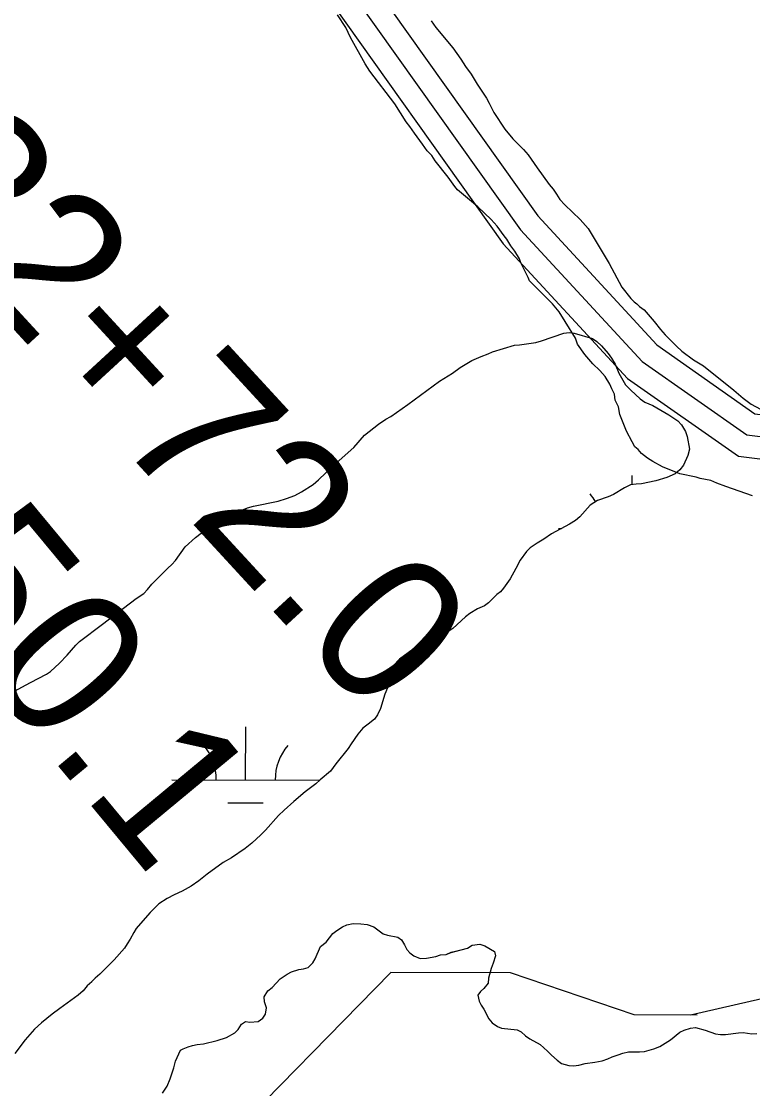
# Model space of a CAD drawing. Extents: x 3177385 to 3215275, y 903885 to 929304.
# Drawn here: x 3200896 to 3201391, y 922964 to 923687 of the extents above; entities that cross this region are included whole.
import ezdxf

# ---------------------------------------------------------------- set-up
doc = ezdxf.new("R2010")
doc.units = 0
for name, color, linetype in [('V-BORW-LINE', 7, 'Continuous'), ('V-ROAD-CNTR', 7, 'Continuous'), ('V-SITE-VEGE', 7, 'Continuous'), ('V-SURV-IDEN', 7, 'Continuous'), ('V-TOPO-SHOR', 7, 'Continuous'), ('V-WETL-SWMP', 7, 'Continuous')]:
    doc.layers.add(name, color=color, linetype=linetype)

msp = doc.modelspace()

# ---------------------------------------------------------------- linework, layer by layer
at = {"layer": 'V-BORW-LINE'}
for points in [[(3201145.97, 923042.38), (3201028.87, 922922.67)], [(3201227.09, 923042.3), (3201145.97, 923042.38)], [(3201310.77, 923013.77), (3201227.09, 923042.3)], [(3201456.36, 923038.22), (3201348.99, 923013.53)], [(3201353.52, 923013.5), (3201310.77, 923013.77)]]:
    msp.add_lwpolyline(points, dxfattribs=at)
at = {"layer": 'V-ROAD-CNTR'}
for points in [[(3201120.79, 924153.09), (3201120.14, 924087.58), (3201098.14, 924038.14), (3201074.67, 923988.63), (3201051.71, 923942.31), (3201036.53, 923894.24), (3201039.41, 923868.63), (3201053.3, 923832.7), (3201120.2, 923731.28), (3201245.46, 923555.11), (3201326.13, 923467.71), (3201392.62, 923421.06), (3201439.26, 923415.34), (3201494.37, 923428.61), (3201561.95, 923460.24), (3201624.72, 923492.12), (3201695.84, 923505.63), (3201731.7, 923487.85), (3201791.5, 923428.36), (3201830.71, 923382.21), (3201860.87, 923306.86), (3201900.38, 923262.76)], [(3201090.64, 924138.31), (3201090.2, 924094.1), (3201070.88, 924050.66), (3201047.67, 924001.72), (3201023.8, 923953.55), (3201006.01, 923897.2), (3201010.03, 923861.43), (3201026.49, 923818.87), (3201095.45, 923714.32), (3201222.12, 923536.17), (3201306.26, 923445), (3201381.53, 923392.2), (3201441, 923384.91), (3201504.34, 923400.16), (3201575.1, 923433.28), (3201634.5, 923463.44), (3201691.54, 923474.28), (3201714.01, 923463.14), (3201769.45, 923407.98), (3201804.68, 923366.51), (3201834.99, 923290.79), (3201882, 923238.32), (3201943.49, 923208.66), (3201980.6, 923211.6)], [(3201105.41, 924114.87), (3201105.17, 924090.84), (3201084.51, 924044.4), (3201061.17, 923995.18), (3201037.75, 923947.93), (3201021.27, 923895.72), (3201024.72, 923865.03), (3201039.9, 923825.78), (3201107.82, 923722.8), (3201233.79, 923545.64), (3201316.2, 923456.35), (3201387.08, 923406.63), (3201440.13, 923400.13), (3201499.35, 923414.38), (3201568.53, 923446.76), (3201629.61, 923477.78), (3201693.69, 923489.96), (3201722.86, 923475.5), (3201780.48, 923418.17), (3201817.69, 923374.36), (3201847.93, 923298.83), (3201891.19, 923250.54)]]:
    msp.add_lwpolyline(points, dxfattribs=at)
at = {"layer": 'V-SITE-VEGE'}
for p, q in [((3201115.39, 923682.73), (3201109.91, 923691.41)), ((3201118.58, 923675.89), (3201115.39, 923682.73)), ((3201173.37, 923687.28), (3201176.56, 923682.72)), ((3201176.56, 923682.72), (3201187.97, 923669.02)), ((3201128.62, 923658.08), (3201118.58, 923675.89)), ((3201187.97, 923669.02), (3201193.45, 923661.25)), ((3201193.45, 923661.25), (3201196.65, 923656.23)), ((3201131.81, 923653.05), (3201128.62, 923658.08)), ((3201196.65, 923656.23), (3201200.3, 923651.21)), ((3201148.7, 923631.13), (3201131.81, 923653.05)), ((3201200.3, 923651.21), (3201204.4, 923644.36)), ((3201204.4, 923644.36), (3201210.79, 923634.77)), ((3201210.79, 923634.77), (3201212.62, 923631.57)), ((3201156.46, 923618.8), (3201148.7, 923631.13)), ((3201212.62, 923631.57), (3201215.81, 923625.18)), ((3201215.81, 923625.18), (3201223.11, 923613.76)), ((3201158.74, 923615.61), (3201156.46, 923618.8)), ((3201161.93, 923611.04), (3201158.74, 923615.61)), ((3201167.41, 923603.74), (3201161.93, 923611.04)), ((3201223.11, 923613.76), (3201228.59, 923607.37)), ((3201170.6, 923599.17), (3201167.41, 923603.74)), ((3201228.59, 923607.37), (3201235.89, 923600.06)), ((3201173.8, 923595.97), (3201170.6, 923599.17)), ((3201176.08, 923592.32), (3201173.8, 923595.97)), ((3201235.89, 923600.06), (3201239.09, 923596.41)), ((3201239.09, 923596.41), (3201245.02, 923587.73)), ((3201184.75, 923581.36), (3201176.08, 923592.32)), ((3201189.32, 923574.97), (3201184.75, 923581.36)), ((3201245.02, 923587.73), (3201253.23, 923576.31)), ((3201191.14, 923572.68), (3201189.32, 923574.97)), ((3201253.23, 923576.31), (3201255.98, 923573.12)), ((3201197.99, 923567.2), (3201191.14, 923572.68)), ((3201204.84, 923561.26), (3201197.99, 923567.2)), ((3201255.98, 923573.12), (3201258.25, 923569.92)), ((3201258.25, 923569.92), (3201260.54, 923566.27)), ((3201213.96, 923552.58), (3201204.84, 923561.26)), ((3201260.54, 923566.27), (3201263.73, 923562.62)), ((3201263.73, 923562.62), (3201274.23, 923552.57)), ((3201218.07, 923548.02), (3201213.96, 923552.58)), ((3201274.23, 923552.57), (3201279.71, 923546.63)), ((3201222.64, 923541.63), (3201218.07, 923548.02)), ((3201279.71, 923546.63), (3201293.86, 923522.89)), ((3201224.46, 923539.34), (3201222.64, 923541.63)), ((3201227.2, 923534.78), (3201224.46, 923539.34)), ((3201229.94, 923531.12), (3201227.2, 923534.78)), ((3201233.13, 923526.1), (3201229.94, 923531.12)), ((3201234.05, 923523.36), (3201233.13, 923526.1)), ((3201239.06, 923513.31), (3201234.05, 923523.36)), ((3201293.86, 923522.89), (3201302.52, 923506.9)), ((3201239.98, 923511.03), (3201239.06, 923513.31)), ((3201255.5, 923495.5), (3201239.98, 923511.03)), ((3201302.52, 923506.9), (3201308.46, 923499.14)), ((3201260.06, 923490.02), (3201255.5, 923495.5)), ((3201308.46, 923499.14), (3201310.74, 923496.86)), ((3201310.74, 923496.86), (3201312.57, 923495.49)), ((3201312.57, 923495.49), (3201314.39, 923493.66)), ((3201264.17, 923483.63), (3201260.06, 923490.02)), ((3201314.39, 923493.66), (3201317.59, 923491.38)), ((3201317.59, 923491.38), (3201324.43, 923483.61)), ((3201271.01, 923472.21), (3201264.17, 923483.63)), ((3201324.43, 923483.61), (3201328.54, 923478.13)), ((3201328.54, 923478.13), (3201331.74, 923474.48)), ((3201331.74, 923474.48), (3201339.5, 923466.71)), ((3201272.38, 923468.1), (3201271.01, 923472.21)), ((3201277.4, 923461.25), (3201272.38, 923468.1)), ((3201339.5, 923466.71), (3201343.15, 923463.52)), ((3201282.88, 923454.86), (3201277.4, 923461.25)), ((3201343.15, 923463.52), (3201350.91, 923457.58)), ((3201287.44, 923450.29), (3201282.88, 923454.86)), ((3201350.91, 923457.58), (3201357.75, 923453.47)), ((3201357.75, 923453.47), (3201378.29, 923437.03)), ((3201291.09, 923446.18), (3201287.44, 923450.29)), ((3201294.29, 923441.16), (3201291.09, 923446.18)), ((3201295.66, 923437.96), (3201294.29, 923441.16)), ((3201297.48, 923434.31), (3201295.66, 923437.96)), ((3201378.29, 923437.03), (3201384.68, 923431.55)), ((3201297.94, 923430.2), (3201297.48, 923434.31)), ((3201300.22, 923425.64), (3201297.94, 923430.2)), ((3201384.68, 923431.55), (3201390.16, 923427.44)), ((3201301.13, 923420.61), (3201300.22, 923425.64)), ((3201390.16, 923427.44), (3201399.75, 923422.41)), ((3201305.69, 923409.2), (3201301.13, 923420.61)), ((3201309.34, 923401.89), (3201305.69, 923409.2)), ((3201311.17, 923398.69), (3201309.34, 923401.89)), ((3201313.45, 923396.86), (3201311.17, 923398.69)), ((3201315.73, 923394.13), (3201313.45, 923396.86)), ((3201319.84, 923390.93), (3201315.73, 923394.13)), ((3201323.49, 923388.65), (3201319.84, 923390.93)), ((3201329.88, 923384.99), (3201323.49, 923388.65)), ((3201341.75, 923380.42), (3201329.88, 923384.99)), ((3201352.71, 923378.14), (3201341.75, 923380.42)), ((3201355.45, 923377.22), (3201352.71, 923378.14)), ((3201362.75, 923375.85), (3201355.45, 923377.22)), ((3201366.86, 923374.02), (3201362.75, 923375.85)), ((3201372.8, 923371.74), (3201366.86, 923374.02)), ((3201391.06, 923365.34), (3201372.8, 923371.74)), ((3201116.21, 923074.7), (3201120.34, 923075.53)), ((3201120.34, 923075.53), (3201125.71, 923075.32)), ((3201125.71, 923075.32), (3201129.83, 923074.9)), ((3201102.17, 923062.94), (3201106.72, 923068.92)), ((3201106.72, 923068.92), (3201109.4, 923070.99)), ((3201109.4, 923070.99), (3201113.32, 923073.46)), ((3201113.32, 923073.46), (3201116.21, 923074.7)), ((3201129.83, 923074.9), (3201134.37, 923073.46)), ((3201134.37, 923073.46), (3201140.77, 923068.71)), ((3201140.77, 923068.71), (3201143.66, 923067.68)), ((3201098.25, 923060.05), (3201102.17, 923062.94)), ((3201143.66, 923067.68), (3201150.68, 923066.44)), ((3201150.68, 923066.44), (3201153.15, 923064.58)), ((3201153.15, 923064.58), (3201155.22, 923061.28)), ((3201155.22, 923061.28), (3201156.87, 923057.97)), ((3201197.94, 923058.99), (3201201.03, 923061.06)), ((3201201.03, 923061.06), (3201206.19, 923061.67)), ((3201206.19, 923061.67), (3201209.7, 923060.43)), ((3201094.74, 923051.8), (3201098.25, 923060.05)), ((3201156.87, 923057.97), (3201158.93, 923055.7)), ((3201158.93, 923055.7), (3201161.61, 923053.64)), ((3201161.61, 923053.64), (3201165.74, 923051.98)), ((3201176.47, 923053.22), (3201179.56, 923054.46)), ((3201179.56, 923054.46), (3201183.49, 923054.66)), ((3201183.49, 923054.66), (3201186.79, 923056.1)), ((3201186.79, 923056.1), (3201193.6, 923057.75)), ((3201193.6, 923057.75), (3201197.94, 923058.99)), ((3201209.7, 923060.43), (3201216.3, 923056.72)), ((3201216.92, 923053.62), (3201215.27, 923048.67)), ((3201216.3, 923056.72), (3201216.92, 923053.62)), ((3201089.99, 923045.82), (3201093.09, 923048.91)), ((3201093.09, 923048.91), (3201094.74, 923051.8)), ((3201165.74, 923051.98), (3201170.07, 923052.19)), ((3201170.07, 923052.19), (3201176.47, 923053.22)), ((3201215.27, 923048.67), (3201213.82, 923045.16)), ((3201071, 923038.18), (3201075.75, 923041.28)), ((3201075.75, 923041.28), (3201078.64, 923042.93)), ((3201078.64, 923042.93), (3201083.59, 923044.37)), ((3201083.59, 923044.37), (3201086.9, 923044.99)), ((3201086.9, 923044.99), (3201089.99, 923045.82)), ((3201213.82, 923045.16), (3201212.17, 923038.55)), ((3201062.54, 923029.93), (3201065.64, 923032.2)), ((3201065.64, 923032.2), (3201071, 923038.18)), ((3201211.96, 923035.25), (3201209.07, 923031.54)), ((3201212.17, 923038.55), (3201211.96, 923035.25)), ((3201060.06, 923026.01), (3201062.54, 923029.93)), ((3201060.47, 923022.5), (3201060.06, 923026.01)), ((3201206.8, 923029.48), (3201204.94, 923027)), ((3201204.94, 923027), (3201205.77, 923023.08)), ((3201209.07, 923031.54), (3201206.8, 923029.48)), ((3201061.71, 923018.58), (3201060.47, 923022.5)), ((3201061.09, 923014.25), (3201061.71, 923018.58)), ((3201205.77, 923023.08), (3201207.21, 923020.4)), ((3201207.21, 923020.4), (3201209.07, 923017.5)), ((3201209.07, 923017.5), (3201212.37, 923011.11)), ((3201056.13, 923009.29), (3201059.23, 923011.56)), ((3201059.23, 923011.56), (3201061.09, 923014.25)), ((3201212.37, 923011.11), (3201214.64, 923008.42)), ((3201040.24, 923001.46), (3201042.51, 923003.72)), ((3201042.51, 923003.72), (3201044.78, 923007.44)), ((3201044.78, 923007.44), (3201047.46, 923009.3)), ((3201047.46, 923009.3), (3201050.56, 923008.88)), ((3201050.56, 923008.88), (3201056.13, 923009.29)), ((3201214.64, 923008.42), (3201218.15, 923005.94)), ((3201218.15, 923005.94), (3201221.04, 923004.71)), ((3201221.04, 923004.71), (3201231.56, 923003.67)), ((3201231.56, 923003.67), (3201234.25, 923002.23)), ((3201341.77, 923001.99), (3201344.66, 923003.43)), ((3201344.66, 923003.43), (3201349, 923004.67)), ((3201349, 923004.67), (3201352.3, 923005.08)), ((3201352.3, 923005.08), (3201358.9, 923003.43)), ((3201358.9, 923003.43), (3201365.92, 923000.95)), ((3201018.98, 922994.03), (3201028.27, 922996.3)), ((3201028.27, 922996.3), (3201034.67, 922998.36)), ((3201034.67, 922998.36), (3201040.24, 923001.46)), ((3201234.25, 923002.23), (3201237.13, 922999.54)), ((3201237.13, 922999.54), (3201240.02, 922997.48)), ((3201240.02, 922997.48), (3201247.04, 922993.76)), ((3201328.15, 922992.29), (3201335.37, 922996.83)), ((3201335.37, 922996.83), (3201341.77, 923001.99)), ((3201365.92, 923000.95), (3201369.22, 923000.53)), ((3201369.22, 923000.53), (3201372.73, 923000.53)), ((3201372.73, 923000.53), (3201381.4, 923001.56)), ((3201381.4, 923001.56), (3201384.7, 923001.77)), ((3201384.7, 923001.77), (3201390.48, 923000.94)), ((3201390.48, 923000.94), (3201393.99, 923001.15)), ((3201000.19, 922982.27), (3201003.5, 922989.7)), ((3201003.5, 922989.7), (3201005.36, 922990.73)), ((3201005.36, 922990.73), (3201008.66, 922992.18)), ((3201008.66, 922992.18), (3201011.55, 922993)), ((3201011.55, 922993), (3201014.85, 922993.62)), ((3201014.85, 922993.62), (3201018.98, 922994.03)), ((3201247.04, 922993.76), (3201251.99, 922989.22)), ((3201251.99, 922989.22), (3201254.88, 922986.32)), ((3201303.17, 922987.76), (3201306.89, 922988.58)), ((3201306.89, 922988.58), (3201310.6, 922988.79)), ((3201310.6, 922988.79), (3201314.52, 922988.58)), ((3201314.52, 922988.58), (3201317.83, 922988.99)), ((3201317.83, 922988.99), (3201324.02, 922990.64)), ((3201324.02, 922990.64), (3201328.15, 922992.29)), ((3200998.96, 922977.94), (3201000.19, 922982.27)), ((3201254.88, 922986.32), (3201258.59, 922983.02)), ((3201258.59, 922983.02), (3201261.48, 922980.75)), ((3201277.58, 922980.75), (3201284.18, 922981.57)), ((3201284.18, 922981.57), (3201289.14, 922982.6)), ((3201289.14, 922982.6), (3201292.85, 922983.84)), ((3201292.85, 922983.84), (3201295.95, 922985.28)), ((3201295.95, 922985.28), (3201299.87, 922986.73)), ((3201299.87, 922986.73), (3201303.17, 922987.76)), ((3200996.48, 922970.3), (3200998.96, 922977.94)), ((3201261.48, 922980.75), (3201266.64, 922979.31)), ((3201266.64, 922979.31), (3201269.74, 922979.1)), ((3201269.74, 922979.1), (3201273.24, 922979.72)), ((3201273.24, 922979.72), (3201277.58, 922980.75)), ((3200994.41, 922965.35), (3200996.48, 922970.3)), ((3200991.31, 922960.61), (3200994.41, 922965.35))]:
    msp.add_line(p, q, dxfattribs=at)
at = {"layer": 'V-TOPO-SHOR'}
for points in [[(3201008.66, 922992.18), (3201011.55, 922993), (3201014.85, 922993.62), (3201018.98, 922994.03), (3201028.27, 922996.3), (3201034.67, 922998.36), (3201040.24, 923001.46), (3201042.51, 923003.72), (3201044.78, 923007.44), (3201047.46, 923009.3), (3201050.56, 923008.88), (3201056.13, 923009.29), (3201059.23, 923011.56), (3201061.09, 923014.25), (3201061.71, 923018.58), (3201060.47, 923022.5), (3201060.06, 923026.01), (3201062.54, 923029.93), (3201065.64, 923032.2), (3201071, 923038.18), (3201075.75, 923041.28), (3201078.64, 923042.93), (3201083.59, 923044.37), (3201086.9, 923044.99), (3201089.99, 923045.82), (3201093.09, 923048.91), (3201094.74, 923051.8), (3201098.25, 923060.05), (3201102.17, 923062.94), (3201106.72, 923068.92), (3201109.4, 923070.99), (3201113.32, 923073.46), (3201116.21, 923074.7), (3201120.34, 923075.53), (3201125.71, 923075.32), (3201129.83, 923074.9), (3201134.37, 923073.46), (3201140.77, 923068.71), (3201143.66, 923067.68), (3201150.68, 923066.44), (3201153.15, 923064.58), (3201155.21, 923061.28), (3201156.87, 923057.97), (3201158.93, 923055.7), (3201161.61, 923053.64), (3201165.74, 923051.98), (3201170.07, 923052.19), (3201176.47, 923053.22), (3201179.56, 923054.46), (3201183.49, 923054.66), (3201186.79, 923056.11), (3201193.6, 923057.75), (3201197.94, 923058.99), (3201201.03, 923061.06), (3201206.19, 923061.67), (3201209.7, 923060.43), (3201216.3, 923056.72), (3201216.92, 923053.62), (3201215.27, 923048.67), (3201213.82, 923045.16), (3201212.17, 923038.55), (3201211.96, 923035.25), (3201209.07, 923031.54), (3201206.8, 923029.48), (3201204.94, 923027), (3201205.77, 923023.08), (3201207.21, 923020.4), (3201209.07, 923017.5), (3201212.37, 923011.11), (3201214.64, 923008.42), (3201218.15, 923005.94), (3201221.04, 923004.71), (3201231.56, 923003.67), (3201234.25, 923002.23), (3201237.13, 922999.54), (3201240.02, 922997.48), (3201247.04, 922993.76), (3201251.99, 922989.22), (3201254.88, 922986.33), (3201258.59, 922983.02), (3201261.48, 922980.75), (3201266.64, 922979.31), (3201269.74, 922979.1), (3201273.25, 922979.72), (3201277.58, 922980.75), (3201284.18, 922981.57), (3201289.14, 922982.6), (3201292.85, 922983.84), (3201295.95, 922985.28), (3201299.87, 922986.73), (3201303.17, 922987.76), (3201306.89, 922988.58), (3201310.6, 922988.79), (3201314.52, 922988.58), (3201317.83, 922988.99), (3201324.02, 922990.64), (3201328.15, 922992.29), (3201335.37, 922996.83), (3201341.77, 923001.99), (3201344.66, 923003.43), (3201349, 923004.67)], [(3201349, 923004.67), (3201352.3, 923005.08), (3201358.9, 923003.43), (3201365.92, 923000.95), (3201369.22, 923000.53), (3201372.73, 923000.53), (3201381.4, 923001.56), (3201384.7, 923001.77), (3201390.48, 923000.94), (3201393.99, 923001.15)], [(3200991.31, 922960.61), (3200994.41, 922965.35), (3200996.48, 922970.3), (3200998.95, 922977.94), (3201000.19, 922982.27), (3201003.5, 922989.7), (3201005.36, 922990.73), (3201008.66, 922992.18)]]:
    msp.add_lwpolyline(points, dxfattribs=at)
at = {"layer": 'V-WETL-SWMP'}
for p, q in [((3201309.53, 923372.98), (3201309.55, 923379.09)), ((3201259.46, 923343.21), (3201261.5, 923343.21)), ((3201047.63, 923172.89), (3201047.71, 923208.89)), ((3200997.63, 923173.01), (3201097.63, 923172.78)), ((3201035.59, 923157.49), (3201059.59, 923157.44))]:
    msp.add_line(p, q, dxfattribs=at)
for points in [[(3201036.13, 923352.02), (3201048.92, 923357.17), (3201053.05, 923358.41), (3201069.56, 923361.71), (3201075.34, 923363.57), (3201080.92, 923365.63), (3201085.46, 923368.1), (3201093.3, 923373.05), (3201097.02, 923376.15), (3201106.93, 923385.64), (3201120.97, 923398.22), (3201128.19, 923406.48), (3201137.69, 923413.91), (3201142.64, 923417.41), (3201145.94, 923419.27), (3201157.5, 923427.32), (3201178.97, 923443.2), (3201187.64, 923448.56), (3201193.01, 923452.28), (3201200.85, 923457.02), (3201207.05, 923459.91), (3201211.79, 923461.56), (3201214.89, 923463), (3201229.75, 923467.54), (3201233.05, 923467.75), (3201244.2, 923469.39), (3201247.92, 923470.42), (3201263.19, 923475.58), (3201266.7, 923475.99), (3201270.21, 923475.58), (3201282.59, 923472.06), (3201285.48, 923470), (3201288.78, 923467.11), (3201293.11, 923461.95), (3201295.38, 923458.65), (3201297.86, 923454.52), (3201300.33, 923448.53), (3201304.87, 923440.69), (3201308.58, 923436.97), (3201314.77, 923431.19), (3201318.07, 923428.92), (3201323.44, 923426.65), (3201334.38, 923420.25), (3201340.36, 923416.12), (3201342.84, 923413.43), (3201345.52, 923409.1), (3201346.76, 923405.59), (3201348.2, 923397.13), (3201347.17, 923392.79), (3201344.27, 923386.19), (3201341.8, 923383.09), (3201338.49, 923380.41), (3201332.92, 923377.73), (3201325.49, 923375.67), (3201315.79, 923373.61), (3201312.07, 923373.4), (3201308.36, 923372.78), (3201304.23, 923370.72), (3201296.8, 923366.39), (3201293.29, 923364.74), (3201285.86, 923362.27), (3201280.9, 923359.17), (3201273.89, 923351.12), (3201271, 923348.65), (3201267.07, 923346.17), (3201254.69, 923339.57), (3201249.53, 923336.06), (3201244.99, 923333.38), (3201240.24, 923330.08), (3201237.76, 923327.61), (3201233.63, 923321.83), (3201230.74, 923316.26), (3201226.82, 923309.24), (3201222.27, 923302.84), (3201220.21, 923300.37), (3201217.73, 923298.51), (3201212.16, 923292.94), (3201209.47, 923290.88), (3201204.73, 923288.81), (3201199.57, 923285.72), (3201196.47, 923283.45), (3201188.01, 923275.61), (3201181.19, 923271.07), (3201173.76, 923267.57), (3201166.74, 923265.09), (3201163.65, 923263.23), (3201151.88, 923254.78), (3201147.75, 923250.44), (3201145.27, 923245.49), (3201145.07, 923241.57), (3201143.62, 923235.38), (3201141.97, 923231.04), (3201138.87, 923221.35), (3201137.01, 923217.01), (3201134.95, 923214.12), (3201130.61, 923210.62), (3201126.9, 923207.93), (3201123.59, 923204.01), (3201119.05, 923197.41), (3201116.98, 923194.11), (3201108.73, 923183.79)], [(3200890.59, 923232.77), (3200901.94, 923238.96), (3200912.68, 923244.53), (3200915.36, 923246.38), (3200921.55, 923251.95), (3200926.71, 923257.52), (3200932.49, 923264.33), (3200934.97, 923266.81), (3200950.66, 923278.36), (3200973.37, 923295.9), (3200978.74, 923299.2), (3200981.21, 923301.88), (3200984.1, 923305.6), (3200994.84, 923316.33), (3200997.73, 923318.8), (3201000, 923321.69), (3201006.61, 923330.77), (3201013.63, 923337.17), (3201024.15, 923345.21), (3201030.14, 923349.34), (3201036.13, 923352.02)], [(3201108.73, 923183.79), (3201105.01, 923178.84), (3201098.2, 923173.06), (3201095.1, 923170.38), (3201087.88, 923164.81), (3201080.24, 923158.41), (3201073.63, 923152.43), (3201069.91, 923148.92), (3201061.04, 923138.81), (3201057.94, 923135.72), (3201051.75, 923130.15), (3201047.21, 923126.43), (3201038.12, 923120.24), (3201032.34, 923116.94), (3201021.61, 923109.1), (3201015.83, 923104.57), (3201010.67, 923100.85), (3201004.68, 923097.55), (3200999.31, 923095.08), (3200994.57, 923092.6), (3200988.79, 923088.89), (3200983.01, 923083.11), (3200976.4, 923075.68), (3200973.51, 923072.17), (3200971.86, 923069.49), (3200969.38, 923064.95), (3200967.31, 923061.86), (3200965.66, 923058.97), (3200958.64, 923050.92), (3200954.51, 923047), (3200948.94, 923041.22), (3200945.64, 923038.54), (3200943.57, 923036.48), (3200943.37, 923036.07), (3200940.27, 923033.38), (3200937.59, 923030.08), (3200934.28, 923027.19), (3200921.69, 923018.12), (3200916.53, 923014.2), (3200909.3, 923008.42), (3200904.56, 923004.09), (3200898.36, 922996.87), (3200891.34, 922987.58)]]:
    msp.add_lwpolyline(points, dxfattribs=at)
for centre, start, end in [((3201254.22, 923343.7), 30.35141, 40.63851), ((3200992.39, 923173.5), 359.09486, 40.63851), ((3201102.87, 923173.24), 139.09483, 180.63849)]:
    msp.add_arc(centre, 35.25, start, end, dxfattribs=at)

# ---------------------------------------------------------------- texts
at = {"layer": 'V-SURV-IDEN'}
for s, rotation, p in [('532+72.0', 312.6175, (3200753.52, 923626.99)), ('533+50.1', 309.66556, (3200625.65, 923538.02))]:
    msp.add_text(s, height=100, rotation=rotation, dxfattribs=at).set_placement(p)

doc.saveas('drawing.dxf')
